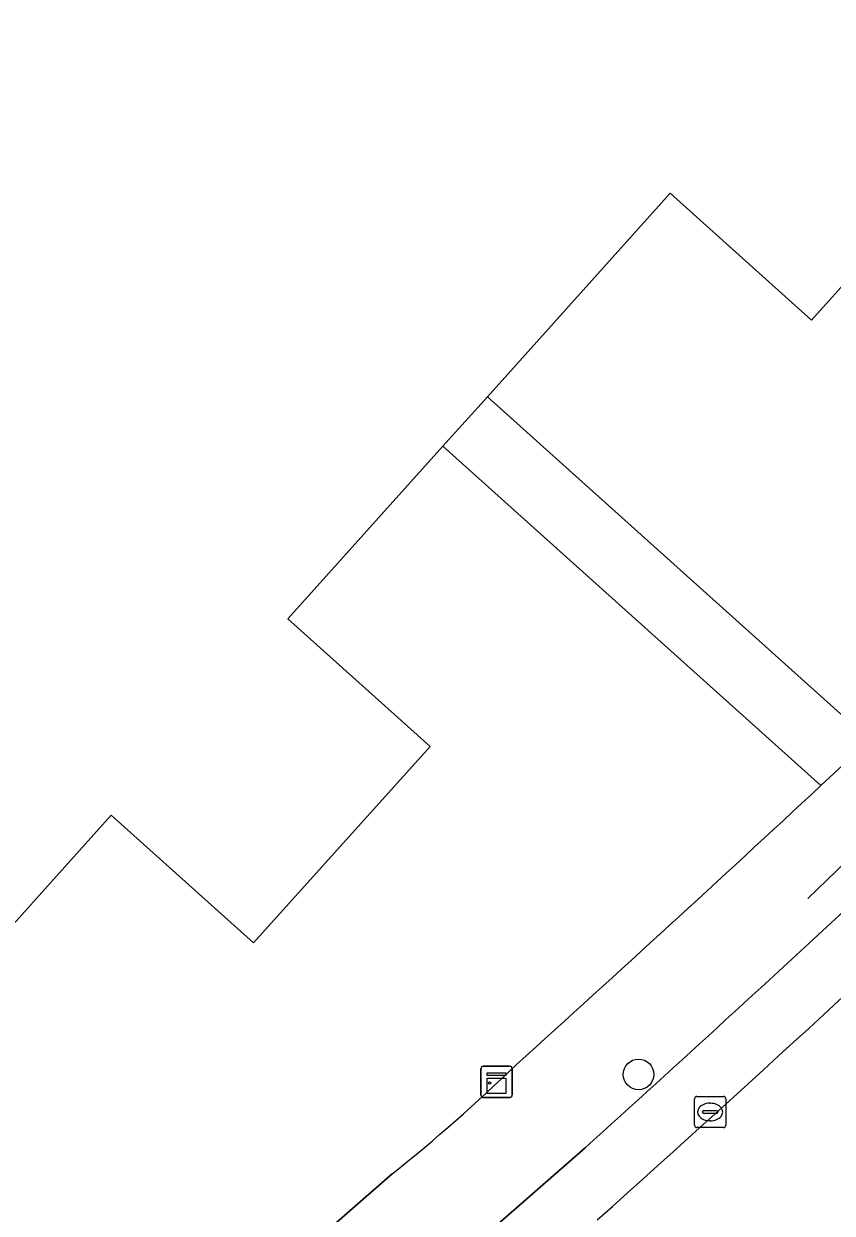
# Model space of a CAD drawing. Extents: x 159039 to 160102, y 381214 to 382524.
# Drawn here: x 159467.3 to 159493.16, y 381656.44 to 381694.48 of the extents above; entities that cross this region are included whole.
import ezdxf

# ---------------------------------------------------------------- set-up
doc = ezdxf.new("R2010")
doc.units = 0
for name, color, linetype in [('IMGEO_Boom', 7, 'Continuous'), ('IMGEO_Groenvoorziening', 7, 'Continuous'), ('IMGEO_Hek', 7, 'Continuous'), ('IMGEO_Kast', 7, 'Continuous'), ('IMGEO_Kolk', 7, 'Continuous'), ('IMGEO_Pand', 7, 'Continuous'), ('IMGEO_Parkeervlak_open', 7, 'Continuous'), ('IMGEO_Rijbaan_lokaal_open', 7, 'Continuous'), ('IMGEO_Voetpad_open', 7, 'Continuous')]:
    doc.layers.add(name, color=color, linetype=linetype)

msp = doc.modelspace()

# ---------------------------------------------------------------- linework, layer by layer
at = {"layer": 'IMGEO_Boom'}
msp.add_circle((159486.968, 381660.876), 0.489, dxfattribs=at)
at = {"layer": 'IMGEO_Groenvoorziening'}
for points in [[(159493.526, 381684.463), (159496.907, 381688.147), (159500.538, 381692.103), (159500.03, 381692.612), (159507.018, 381700.246), (159502.548, 381704.281), (159500.466, 381701.747), (159499.862, 381702.301), (159493.647, 381695.38), (159498.173, 381691.315), (159492.5, 381684.998), (159487.977, 381689.06), (159482.132, 381682.552), (159494.363, 381671.567)], [(159492.801, 381670.113), (159480.712, 381680.97), (159475.753, 381675.449), (159480.298, 381671.367), (159474.652, 381665.081), (159470.097, 381669.172), (159463.815, 381662.178), (159460.307, 381658.503), (159467.402, 381651.73)], [(159471.798, 381651.328), (159479.082, 381657.692)]]:
    msp.add_lwpolyline(points, dxfattribs=at)
for centre, radius, start, end in [((158855.499, 382356.176), 936.395, 312.082006, 312.889835), ((159444.474, 381701.046), 55.473, 308.5987, 314.08)]:
    msp.add_arc(centre, radius, start, end, dxfattribs=at)
at = {"layer": 'IMGEO_Hek'}
msp.add_lwpolyline([(159499.165, 381673.052), (159492.379, 381666.503)], dxfattribs=at)
at = {"layer": 'IMGEO_Kast'}
for p, q in [((159481.926, 381660.211), (159481.926, 381661.052)), ((159481.926, 381661.052), (159481.926, 381660.211)), ((159482.001, 381661.136), (159482.842, 381661.136)), ((159482.842, 381661.136), (159482.001, 381661.136)), ((159482.926, 381661.061), (159482.926, 381660.22)), ((159482.926, 381660.22), (159482.926, 381661.061)), ((159482.851, 381660.136), (159482.01, 381660.136)), ((159482.01, 381660.136), (159482.851, 381660.136))]:
    msp.add_line(p, q, dxfattribs=at)
for points in [[(159482.121, 381660.926), (159482.721, 381660.926), (159482.721, 381660.841), (159482.121, 381660.841), (159482.121, 381660.926)], [(159482.121, 381660.751), (159482.721, 381660.751), (159482.721, 381660.262), (159482.121, 381660.262), (159482.121, 381660.751)]]:
    msp.add_lwpolyline(points, dxfattribs=at)
msp.add_circle((159482.205, 381660.6), 0.0377, dxfattribs=at)
for centre, start, end in [((159482.004, 381661.058), 92.4484, 184.2845), ((159482.004, 381661.058), 92.4484, 184.2845), ((159482.848, 381661.058), 2.4484, 94.2845), ((159482.848, 381661.058), 2.4484, 94.2845), ((159482.004, 381660.214), 182.4484, 274.2845), ((159482.004, 381660.214), 182.4484, 274.2845), ((159482.848, 381660.214), 272.4484, 4.2845), ((159482.848, 381660.214), 272.4484, 4.2845)]:
    msp.add_arc(centre, 0.0779, start, end, dxfattribs=at)
at = {"layer": 'IMGEO_Kolk'}
for p, q in [((159488.757, 381659.248), (159488.757, 381660.1)), ((159488.832, 381660.174), (159489.684, 381660.174)), ((159489.758, 381660.1), (159489.758, 381659.248)), ((159489.016, 381659.668), (159489.016, 381659.68)), ((159489.059, 381659.717), (159489.457, 381659.717)), ((159489.245, 381659.954), (159489.27, 381659.954)), ((159489.5, 381659.68), (159489.5, 381659.668)), ((159489.454, 381659.631), (159489.056, 381659.631)), ((159489.268, 381659.394), (159489.243, 381659.394)), ((159489.684, 381659.174), (159488.832, 381659.174))]:
    msp.add_line(p, q, dxfattribs=at)
for points in [[(159488.757, 381659.248), (159488.757, 381660.1)], [(159488.832, 381660.174), (159489.684, 381660.174)], [(159489.758, 381660.1), (159489.758, 381659.248)], [(159489.684, 381659.174), (159488.832, 381659.174)]]:
    msp.add_lwpolyline(points, dxfattribs=at)
for centre, radius, start, end in [((159488.834, 381660.098), 0.0765, 91.552, 178.448), ((159488.834, 381660.098), 0.0765, 91.552, 178.448), ((159489.682, 381660.098), 0.0765, 1.552, 88.448), ((159489.682, 381660.098), 0.0765, 1.552, 88.448), ((159489.056, 381659.677), 0.0403, 85.8775, 175.7526), ((159489.461, 381659.679), 0.0386, 1.7309, 96.639), ((159489.053, 381659.667), 0.0366, 178.938, 274.7102), ((159489.457, 381659.674), 0.043, 264.8664, 352.4533), ((159488.834, 381659.25), 0.0765, 181.552, 268.448), ((159488.834, 381659.25), 0.0765, 181.552, 268.448), ((159489.682, 381659.25), 0.0765, 271.552, 358.448), ((159489.682, 381659.25), 0.0765, 271.552, 358.448)]:
    msp.add_arc(centre, radius, start, end, dxfattribs=at)
for centre, major_axis, ratio, start_param, end_param in [((159489.244, 381659.674), (-0.387, 0.002), 0.722429, 4.712389, 7.853982), ((159489.269, 381659.674), (-0.39, 0.002), 0.717154, 1.570796, 4.712389)]:
    msp.add_ellipse(centre, major_axis=major_axis, ratio=ratio, start_param=start_param, end_param=end_param, dxfattribs=at)
at = {"layer": 'IMGEO_Pand'}
msp.add_lwpolyline([(159430.957, 381704.007), (159451.812, 381685.23), (159457.65, 381691.689), (159464.567, 381685.473), (159462.07, 381682.692), (159458.728, 381678.972), (159464.573, 381673.722), (159458.496, 381666.956), (159463.815, 381662.178), (159470.097, 381669.172), (159474.652, 381665.081), (159480.298, 381671.367), (159475.753, 381675.449), (159480.712, 381680.97), (159482.132, 381682.552), (159487.977, 381689.06), (159492.5, 381684.998), (159498.173, 381691.315), (159493.647, 381695.38)], dxfattribs=at)
at = {"layer": 'IMGEO_Parkeervlak_open'}
msp.add_lwpolyline([(159485.259, 381658.529), (159477.72, 381651.935)], dxfattribs=at)
for centre, radius, start, end in [((158865.437, 382344.39), 924.438, 312.104541, 313.614868), ((159009.278, 382188.816), 714.553, 311.810544, 313.482755)]:
    msp.add_arc(centre, radius, start, end, dxfattribs=at)
at = {"layer": 'IMGEO_Rijbaan_lokaal_open'}
msp.add_arc((159009.278, 382188.816), 714.553, 311.810544, 313.482755, dxfattribs=at)
at = {"layer": 'IMGEO_Voetpad_open'}
msp.add_lwpolyline([(159482.132, 381682.552), (159480.712, 381680.97), (159492.801, 381670.113), (159494.363, 381671.567)], close=True, dxfattribs=at)
for points in [[(159494.363, 381671.567), (159492.801, 381670.113)], [(159477.72, 381651.935), (159485.259, 381658.529)], [(159479.082, 381657.692), (159471.798, 381651.328), (159466.585, 381646.773)]]:
    msp.add_lwpolyline(points, dxfattribs=at)
for centre, radius, start, end in [((158865.437, 382344.39), 924.438, 312.104541, 313.614868), ((158855.499, 382356.176), 936.395, 312.082006, 312.889835), ((159444.474, 381701.046), 55.473, 308.5987, 314.08)]:
    msp.add_arc(centre, radius, start, end, dxfattribs=at)

doc.saveas('drawing.dxf')
